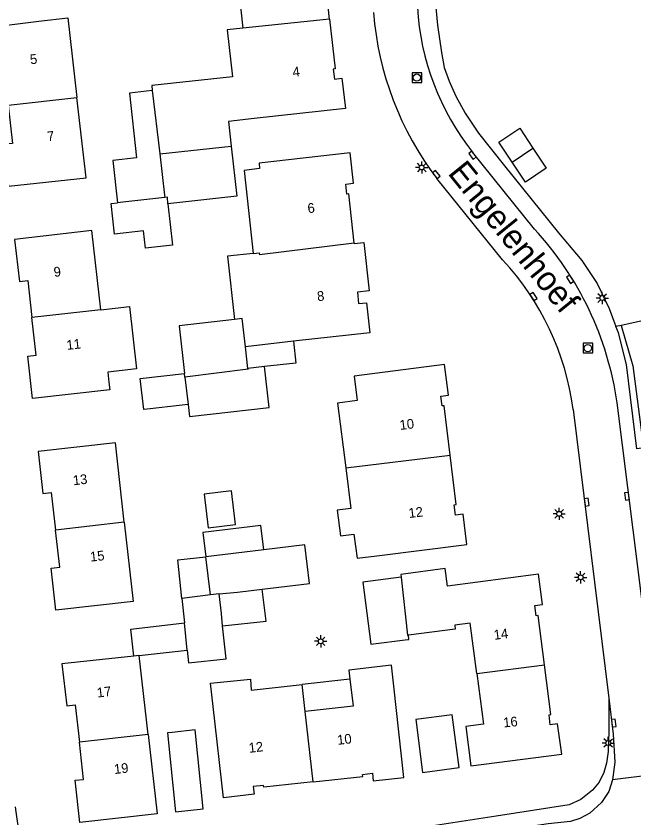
# Model space of a CAD drawing. Extents: x 140000 to 143000, y 403500 to 406000.
# Drawn here: x 140434.8 to 140498.4, y 403851.4 to 403933.9 of the extents above; entities that cross this region are included whole.
import ezdxf

# ---------------------------------------------------------------- set-up
doc = ezdxf.new("R2010")
doc.units = 0
for name, color, linetype in [('gg-afsc-erfafscheiding', 7, 'Continuous'), ('gg-anno-huisnummerreeks BGT', 7, 'Continuous'), ('gg-anno-openbare ruimte label', 7, 'Continuous'), ('gg-bbg-bijgebouw', 7, 'Continuous'), ('gg-bbg-gedigitaliseerde bebouwing', 7, 'Continuous'), ('gg-bbg-gedigitaliseerde bijgebouw', 7, 'Continuous'), ('gg-bbg-hoofdgebouw', 7, 'Continuous'), ('gg-bbg-luifel en loopbrug', 7, 'Continuous'), ('gg-bbg-tussenscheiding', 7, 'Continuous'), ('gg-knt-verharding', 7, 'Continuous'), ('gg-knt-verharding nz', 7, 'Continuous'), ('gt-grn-weggrens', 7, 'Continuous'), ('gt-symb-kolk', 7, 'Continuous'), ('gt-symb-lichtmast', 7, 'Continuous'), ('gt-symb-rioolschacht', 7, 'Continuous')]:
    doc.layers.add(name, color=color, linetype=linetype)

# ---------------------------------------------------------------- blocks, each defined once
blk = doc.blocks.new('gt0-LMAST')
at = {"layer": 'gt-symb-lichtmast'}
for p, q in [((-0.182, 0.173), (-0.447, 0.438)), ((-0.005, 0.246), (-0.005, 0.621)), ((0.172, 0.173), (0.437, 0.438)), ((-0.255, -0.004), (-0.63, -0.004)), ((-0.182, -0.181), (-0.447, -0.446)), ((-0.005, -0.254), (-0.005, -0.629)), ((0.437, -0.446), (0.172, -0.181)), ((0.245, -0.004), (0.62, -0.004))]:
    blk.add_line(p, q, dxfattribs=at)
blk.add_circle((-0.005, -0.004), 0.25, dxfattribs=at)
blk = doc.blocks.new('gt0-KOLK')
at = {"layer": 'gt-symb-kolk'}
blk.add_lwpolyline([(0, 0), (0.375, 0), (0.375, 0.4), (-0.375, 0.4), (-0.375, 0), (0, 0)], dxfattribs=at)
blk = doc.blocks.new('gt0-RS')
at = {"layer": 'gt-symb-rioolschacht'}
blk.add_lwpolyline([(-0.5, -0.5), (0.5, -0.5), (0.5, 0.5), (-0.5, 0.5)], close=True, dxfattribs=at)
blk.add_circle((0, 0), 0.375, dxfattribs=at)

msp = doc.modelspace()

# ---------------------------------------------------------------- linework, layer by layer
at = {"layer": 'gg-afsc-erfafscheiding'}
for p, q in [((140561.639, 403916.311), (140497.04, 403902.054)), ((140497.04, 403902.054), (140496.508, 403901.937))]:
    msp.add_line(p, q, dxfattribs=at)
at = {"layer": 'gg-bbg-bijgebouw'}
for p, q in [((140458.647, 403897.621), (140458.39, 403899.858)), ((140460.365, 403897.819), (140458.647, 403897.621)), ((140460.28, 403878.974), (140454.323, 403878.26)), ((140451.854, 403873.974), (140452.113, 403871.448)), ((140452.402, 403868.633), (140452.113, 403871.448))]:
    msp.add_line(p, q, dxfattribs=at)
for points in [[(140448.807, 403926.2), (140446.449, 403925.944), (140447.172, 403919.289), (140444.746, 403919.025), (140445.22, 403914.666)], [(140456.936, 403920.481), (140457.495, 403915.341), (140450.418, 403914.571)], [(140450.104, 403915.217), (140445.789, 403914.728), (140445.22, 403914.666)], [(140450.418, 403914.571), (140450.359, 403915.246), (140450.104, 403915.217)], [(140457.266, 403902.674), (140451.561, 403902.019), (140452.124, 403897.115)], [(140452.491, 403893.917), (140451.566, 403893.811), (140448.586, 403893.468), (140447.932, 403893.393), (140447.564, 403896.592), (140452.124, 403897.115)], [(140452.491, 403893.917), (140452.635, 403892.666), (140460.848, 403893.609), (140460.365, 403897.819)], [(140460.128, 403874.917), (140464.996, 403875.501), (140464.519, 403879.482), (140460.28, 403878.974)], [(140451.854, 403873.974), (140451.433, 403877.928), (140454.323, 403878.26)], [(140474.412, 403876.152), (140470.472, 403875.64), (140471.303, 403869.25), (140475.115, 403869.746), (140475.208, 403869.758), (140475.151, 403870.194)], [(140455.676, 403874.453), (140457.58, 403874.612), (140460.128, 403874.917)], [(140456.047, 403871.162), (140455.919, 403872.41), (140455.676, 403874.453)], [(140452.402, 403868.633), (140452.532, 403867.362), (140456.396, 403867.758), (140456.047, 403871.162)], [(140476.62, 403856.082), (140480.37, 403856.572), (140479.657, 403862.009), (140475.907, 403861.517), (140476.62, 403856.082)], [(140451.189, 403852.036), (140454.041, 403852.328), (140453.211, 403860.439), (140450.855, 403860.18), (140450.361, 403860.129), (140451.189, 403852.036)]]:
    msp.add_lwpolyline(points, dxfattribs=at)
at = {"layer": 'gg-bbg-gedigitaliseerde bebouwing'}
msp.add_line((140463.333, 403900.418), (140458.39, 403899.858), dxfattribs=at)
msp.add_lwpolyline([(140459.203, 403909.457), (140456.557, 403909.168), (140457.266, 403902.674)], dxfattribs=at)
at = {"layer": 'gg-bbg-gedigitaliseerde bijgebouw'}
msp.add_line((140485.831, 403918.852), (140487.973, 403920.271), dxfattribs=at)
for points in [[(140487.973, 403920.271), (140489.334, 403918.216), (140487.192, 403916.797), (140485.831, 403918.852)], [(140456.955, 403885.047), (140454.142, 403884.71), (140454.559, 403881.234), (140457.372, 403881.572), (140456.955, 403885.047)]]:
    msp.add_lwpolyline(points, dxfattribs=at)
at = {"layer": 'gg-bbg-hoofdgebouw'}
for p, q in [((140447.46, 403868.101), (140446.903, 403868.041)), ((140448.38, 403859.973), (140447.46, 403868.101)), ((140464.54, 403862.331), (140464.224, 403865.117))]:
    msp.add_line(p, q, dxfattribs=at)
for points in [[(140467.051, 403933.55), (140466.481, 403938.662), (140466.29, 403938.64), (140466.21, 403939.651), (140466.99, 403939.741), (140466.66, 403942.852), (140457.283, 403941.834), (140456.016, 403941.696), (140456.465, 403937.567), (140457.577, 403937.688), (140458.127, 403932.634)], [(140433.996, 403924.69), (140433.571, 403928.521), (140432.711, 403928.42), (140432.171, 403932.722), (140437.131, 403933.342), (140440.133, 403933.681), (140441.06, 403925.483)], [(140467.051, 403933.55), (140467.62, 403928.442), (140467.43, 403928.42), (140467.54, 403927.39), (140468.32, 403927.481), (140468.68, 403924.37), (140459.303, 403923.323), (140456.658, 403923.036), (140456.936, 403920.481)], [(140458.127, 403932.634), (140456.525, 403932.46), (140457.05, 403927.633), (140448.749, 403926.73), (140448.807, 403926.2)], [(140433.996, 403924.69), (140434.431, 403920.772), (140433.561, 403920.681), (140434.021, 403916.372), (140441.993, 403917.231), (140441.06, 403925.483)], [(140469.579, 403910.517), (140469.031, 403915.571), (140468.84, 403915.552), (140468.73, 403916.582), (140469.52, 403916.672), (140469.16, 403919.79), (140459.789, 403918.75), (140459.852, 403918.173), (140458.269, 403918), (140459.203, 403909.457)], [(140443.502, 403903.664), (140442.587, 403911.798), (140434.641, 403910.872), (140435.141, 403906.56), (140436.011, 403906.66), (140436.426, 403902.868)], [(140469.579, 403910.517), (140469.585, 403910.459), (140470.566, 403910.565), (140471.106, 403905.595), (140469.913, 403905.465), (140470.04, 403904.292), (140470.83, 403904.37), (140471.18, 403901.282), (140463.333, 403900.418)], [(140443.502, 403903.664), (140446.459, 403903.997), (140447.181, 403897.575), (140444.224, 403897.242), (140444.338, 403896.229), (140444.427, 403895.436), (140436.471, 403894.541), (140435.991, 403898.882), (140436.851, 403898.982), (140436.426, 403902.868)], [(140479.443, 403888.715), (140478.82, 403893.782), (140478.63, 403893.762), (140478.491, 403894.79), (140479.28, 403894.89), (140478.88, 403898.02), (140469.584, 403896.846), (140469.901, 403894.321), (140467.866, 403894.066), (140468.705, 403887.385)], [(140445.931, 403881.797), (140445.009, 403889.967), (140437.061, 403889.072), (140437.551, 403884.751), (140438.421, 403884.851), (140438.852, 403881.006)], [(140468.705, 403887.385), (140469.227, 403883.23), (140467.826, 403883.054), (140468.159, 403880.399), (140469.56, 403880.575), (140469.87, 403878.104), (140471.895, 403878.358), (140481.18, 403879.531), (140480.78, 403882.642), (140480.001, 403882.542), (140479.88, 403883.601), (140480.07, 403883.621), (140479.443, 403888.715)], [(140445.931, 403881.797), (140446.849, 403873.656), (140438.901, 403872.771), (140438.421, 403877.08), (140439.281, 403877.17), (140438.852, 403881.006)], [(140489.149, 403867.125), (140488.491, 403872.202), (140488.3, 403872.17), (140488.17, 403873.232), (140488.95, 403873.33), (140488.55, 403876.462), (140479.179, 403875.246), (140478.946, 403877.04), (140474.374, 403876.446), (140474.412, 403876.152)], [(140482.198, 403866.252), (140481.525, 403871.429), (140479.918, 403871.22), (140479.97, 403870.821), (140475.151, 403870.194)], [(140446.903, 403868.041), (140439.511, 403867.251), (140440.021, 403862.91), (140440.891, 403863.01), (140441.317, 403859.174)], [(140465.361, 403855.106), (140470.46, 403855.671), (140470.44, 403855.862), (140471.45, 403855.991), (140471.54, 403855.2), (140474.69, 403855.552), (140473.648, 403864.943), (140473.403, 403867.099), (140469.04, 403866.603), (140469.146, 403865.676)], [(140482.198, 403866.252), (140482.878, 403861.028), (140481.06, 403860.791), (140481.57, 403856.751), (140490.93, 403857.952), (140490.51, 403861.082), (140489.73, 403860.972), (140489.63, 403861.992), (140489.81, 403862.022), (140489.149, 403867.125)], [(140465.361, 403855.106), (140460.27, 403854.541), (140460.25, 403854.731), (140459.19, 403854.612), (140459.28, 403853.831), (140456.15, 403853.462), (140455.069, 403862.843), (140454.788, 403865.255), (140458.916, 403865.657), (140458.995, 403864.523), (140464.224, 403865.117)], [(140469.146, 403865.676), (140469.464, 403862.894), (140464.54, 403862.331)], [(140448.38, 403859.973), (140449.301, 403851.812), (140441.361, 403850.92), (140440.881, 403855.261), (140441.741, 403855.361), (140441.317, 403859.174)]]:
    msp.add_lwpolyline(points, dxfattribs=at)
at = {"layer": 'gg-bbg-luifel en loopbrug'}
for p, q in [((140447.46, 403868.101), (140452.402, 403868.633)), ((140469.146, 403865.676), (140464.224, 403865.117))]:
    msp.add_line(p, q, dxfattribs=at)
for points in [[(140485.831, 403918.852), (140484.47, 403920.907), (140486.613, 403922.326), (140487.973, 403920.271)], [(140450.418, 403914.571), (140450.904, 403910.299), (140448.122, 403909.982), (140447.918, 403911.771), (140444.938, 403911.432), (140444.593, 403914.598), (140445.22, 403914.666)], [(140463.333, 403900.418), (140463.58, 403898.173), (140460.365, 403897.819)], [(140460.28, 403878.974), (140459.983, 403881.457), (140454.025, 403880.742), (140454.323, 403878.26)], [(140456.047, 403871.162), (140460.524, 403871.621), (140460.128, 403874.917)], [(140446.903, 403868.041), (140446.588, 403870.82), (140452.113, 403871.448)]]:
    msp.add_lwpolyline(points, dxfattribs=at)
at = {"layer": 'gg-bbg-tussenscheiding'}
for p, q in [((140467.051, 403933.55), (140458.127, 403932.634)), ((140448.807, 403926.2), (140449.6, 403919.689)), ((140433.996, 403924.69), (140441.06, 403925.483)), ((140449.6, 403919.689), (140456.936, 403920.481)), ((140469.579, 403910.517), (140459.825, 403909.303)), ((140443.502, 403903.664), (140436.426, 403902.868)), ((140452.168, 403896.731), (140452.124, 403897.115)), ((140452.168, 403896.731), (140452.491, 403893.917)), ((140468.705, 403887.385), (140479.443, 403888.715)), ((140445.931, 403881.797), (140438.852, 403881.006)), ((140454.793, 403874.341), (140454.323, 403878.26)), ((140454.793, 403874.341), (140451.854, 403873.974)), ((140455.676, 403874.453), (140454.793, 403874.341)), ((140482.198, 403866.252), (140489.149, 403867.125)), ((140465.361, 403855.106), (140464.54, 403862.331)), ((140448.38, 403859.973), (140441.317, 403859.174))]:
    msp.add_line(p, q, dxfattribs=at)
for points in [[(140449.6, 403919.689), (140450.077, 403915.458), (140450.104, 403915.217)], [(140459.203, 403909.457), (140459.801, 403909.523), (140459.825, 403909.303)], [(140458.39, 403899.858), (140458.057, 403902.765), (140457.266, 403902.674)], [(140458.647, 403897.621), (140458.657, 403897.535), (140452.168, 403896.731)], [(140474.412, 403876.152), (140475.067, 403870.183), (140475.151, 403870.194)]]:
    msp.add_lwpolyline(points, dxfattribs=at)
at = {"layer": 'gg-knt-verharding'}
for p, q in [((140484.852, 403908.789), (140478.09, 403917.161)), ((140492.12, 403893.411), (140495.774, 403863.698))]:
    msp.add_line(p, q, dxfattribs=at)
for points in [[(140477.872, 403935.89), (140478.165, 403932.936), (140478.555, 403930.131), (140478.838, 403928.593), (140479.338, 403927.175), (140480.036, 403925.627), (140480.991, 403923.895), (140482.375, 403921.821), (140485.027, 403918.471), (140490.615, 403911.561), (140492.997, 403908.725), (140494.586, 403906.355), (140495.824, 403903.778), (140496.508, 403901.937)], [(140497.04, 403902.054), (140498.237, 403897.89), (140499.353, 403889.458), (140498.644, 403889.373)], [(140498.644, 403889.373), (140497.604, 403898.041), (140496.755, 403901.271), (140496.508, 403901.937)], [(140495.774, 403863.698), (140495.774, 403860.327), (140495.693, 403858.222), (140495.547, 403857.026), (140495.254, 403856.074), (140494.797, 403855.06), (140494.11, 403854.258), (140492.904, 403853.297), (140491.709, 403852.751), (140484.179, 403851.562), (140452.54, 403846.72), (140439.996, 403845.053), (140438.41, 403845.293), (140437.709, 403845.514), (140436.854, 403846.143), (140436.187, 403846.918), (140435.709, 403847.784), (140435.367, 403848.738), (140435.163, 403849.67), (140434.791, 403852.034), (140434.739, 403852.545)], [(140495.774, 403863.698), (140496.228, 403860.009), (140496.409, 403857.143), (140496.151, 403855.307)], [(140496.151, 403855.307), (140495.785, 403854.103), (140495.028, 403852.994), (140493.828, 403851.867), (140492.799, 403851.328), (140491.843, 403851.04), (140489.53, 403850.781), (140442.265, 403843.641)]]:
    msp.add_lwpolyline(points, dxfattribs=at)
for centre, radius, start, end in [((140503.669, 403936.708), 32.193, 184.40288, 217.38722), ((140464.133, 403889.59), 28.247, 7.77427, 42.81874)]:
    msp.add_arc(centre, radius, start, end, dxfattribs=at)
at = {"layer": 'gg-knt-verharding nz'}
msp.add_line((140488.13, 403911.96), (140481.748, 403919.873), dxfattribs=at)
msp.add_lwpolyline([(140500.408, 403864.033), (140498.821, 403876.681), (140496.64, 403894.076)], dxfattribs=at)
for centre, radius, start, end in [((140502.346, 403936.218), 26.295, 183.13554, 218.4333), ((140463.577, 403889.31), 33.404, 8.20264, 42.69171)]:
    msp.add_arc(centre, radius, start, end, dxfattribs=at)
at = {"layer": 'gt-grn-weggrens'}
msp.add_line((140502.245, 403856.084), (140496.151, 403855.307), dxfattribs=at)

# ---------------------------------------------------------------- block references
at = {"layer": 'gt-symb-kolk'}
for p, rotation in [((140481.912, 403919.669), 127.79147041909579), ((140477.874, 403917.446), -51.312465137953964), ((140491.972, 403906.905), 122.02676957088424), ((140487.859, 403904.918), -57.74482564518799), ((140497.84, 403884.502), 97.14403386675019), ((140493.296, 403883.847), -82.9860858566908), ((140496.089, 403861.134), -82.9860858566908)]:
    msp.add_blockref('gt0-KOLK', p, dxfattribs=dict(at, rotation=rotation))
at = {"layer": 'gt-symb-lichtmast'}
for p in [(140476.532, 403918.295), (140495.106, 403904.869), (140490.665, 403882.673), (140492.879, 403876.14), (140466.139, 403869.561), (140495.722, 403859.101)]:
    msp.add_blockref('gt0-LMAST', p, dxfattribs=at)
at = {"layer": 'gt-symb-rioolschacht'}
for p in [(140476.03, 403927.541), (140493.623, 403899.717)]:
    msp.add_blockref('gt0-RS', p, dxfattribs=at)

# ---------------------------------------------------------------- texts
at = {"layer": 'gg-anno-huisnummerreeks BGT'}
for s, rotation, p in [('5', 7.1, (140436.291, 403928.902)), ('4', 6.3, (140463.297, 403927.612)), ('7', 6.3, (140438.042, 403920.98)), ('6', 6.1, (140464.831, 403913.591)), ('9', 6.6, (140438.721, 403907.035)), ('8', 6.2, (140465.814, 403904.538)), ('11', 6.2, (140440.034, 403899.529)), ('10', 7, (140474.313, 403891.292)), ('13', 6.4, (140440.697, 403885.606)), ('12', 6.5, (140475.228, 403882.239)), ('15', 6.3, (140442.459, 403877.749)), ('14', 7.3, (140483.997, 403869.707)), ('17', 6.7, (140443.164, 403863.77)), ('16', 5.6, (140484.958, 403860.695)), ('10', 6.3, (140467.887, 403858.908)), ('12', 6.4, (140458.782, 403858.088)), ('19', 6.3, (140444.924, 403855.904))]:
    msp.add_text(s, height=1, rotation=rotation, dxfattribs=at).set_placement(p)
at = {"layer": 'gg-anno-openbare ruimte label'}
msp.add_text('Engelenhoef', height=2.5, rotation=309, dxfattribs=at).set_placement((140479.128, 403917.685))

doc.saveas('drawing.dxf')
